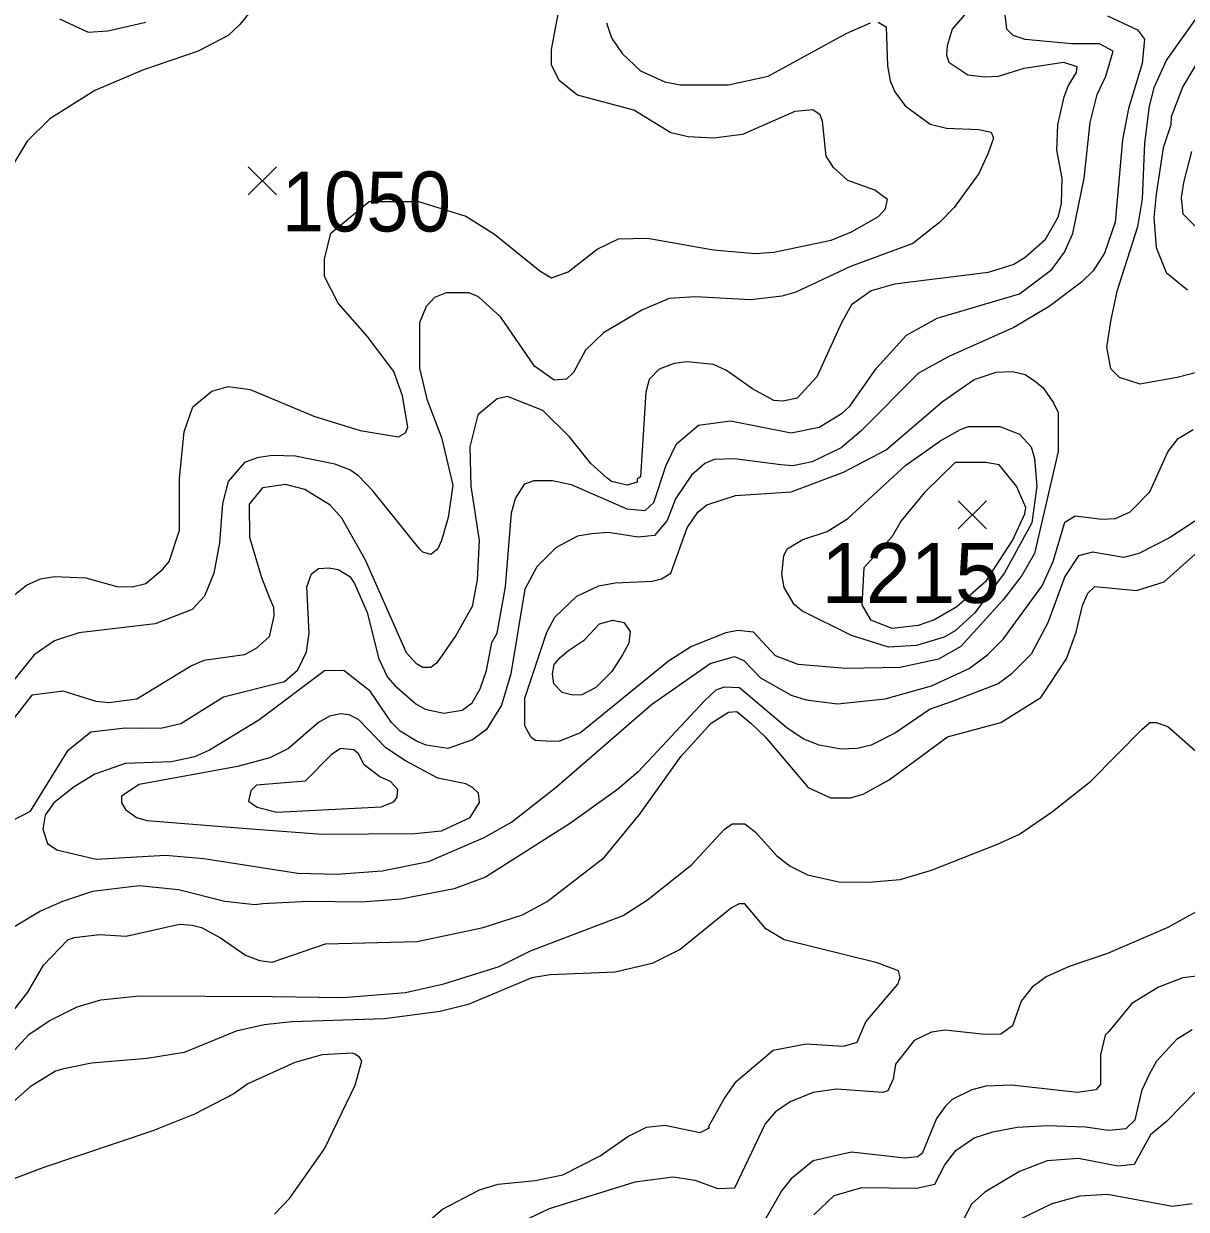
# Model space of a CAD drawing. Extents: x 423 to 448.8, y 7456.3 to 7484.
# Drawn here: x 432.457 to 434.009, y 7479.582 to 7481.165 of the extents above; entities that cross this region are included whole.
import ezdxf
from ezdxf.enums import TextEntityAlignment as Align

# ---------------------------------------------------------------- set-up
doc = ezdxf.new("R2010")
doc.units = 0
doc.header["$LTSCALE"] = 0.032
for name, color, linetype, lineweight in [('1', 7, 'Continuous', 25), ('2', 7, 'Continuous', 13), ('21', 7, 'Continuous', 25)]:
    doc.layers.add(name, color=color, linetype=linetype, lineweight=lineweight)
doc.layers.add('61', color=7, linetype='Continuous')

msp = doc.modelspace()

# ---------------------------------------------------------------- linework, layer by layer
at = {"layer": '1'}
for points in [[(433.7356, 7481.2037), (433.697, 7481.1581), (433.69, 7481.1357), (433.6892, 7481.1233), (433.6923, 7481.114), (433.7179, 7481.097), (433.7403, 7481.0947), (433.7589, 7481.0955), (433.7929, 7481.1063), (433.8455, 7481.114), (433.8634, 7481.1085), (433.8625, 7481.1001), (433.8517, 7481.0831), (433.8455, 7481.0661), (433.8377, 7481.0305), (433.8362, 7480.9965), (433.8432, 7480.9593), (433.8424, 7480.9253), (433.8378, 7480.9067), (433.8207, 7480.8765), (433.7945, 7480.8534), (433.779, 7480.8441), (433.745, 7480.8333), (433.6197, 7480.8178), (433.5887, 7480.8085), (433.5624, 7480.7899), (433.5492, 7480.766), (433.516, 7480.694), (433.4897, 7480.6654), (433.4712, 7480.6615), (433.4588, 7480.6623), (433.4301, 7480.6778), (433.3954, 7480.7025), (433.3783, 7480.7103), (433.3428, 7480.7141), (433.3257, 7480.7118), (433.3056, 7480.7041), (433.2924, 7480.6902), (433.2878, 7480.6732), (433.2808, 7480.5602), (433.2762, 7480.5571), (433.2762, 7480.5533), (433.2631, 7480.5494), (433.2422, 7480.554), (433.236, 7480.5587), (433.2143, 7480.578), (433.1857, 7480.6136), (433.1502, 7480.6491), (433.103, 7480.6677), (433.0891, 7480.6646), (433.0635, 7480.643), (433.0527, 7480.6005), (433.0542, 7480.5479), (433.0651, 7480.4752), (433.0628, 7480.4226), (433.0558, 7480.387), (433.0341, 7480.3483), (433.0086, 7480.3119), (433.0008, 7480.3057), (432.9901, 7480.3057), (432.9815, 7480.3104), (432.9684, 7480.3251), (432.9135, 7480.4489), (432.8818, 7480.5053), (432.8663, 7480.5223), (432.8323, 7480.5432), (432.8067, 7480.5501), (432.7758, 7480.5455), (432.758, 7480.5239), (432.7588, 7480.4798), (432.7743, 7480.4272), (432.7849, 7480.3997), (432.7905, 7480.3862), (432.7913, 7480.3746), (432.7851, 7480.3467), (432.7681, 7480.3313), (432.7518, 7480.3228), (432.6977, 7480.315), (432.6814, 7480.3081), (432.608, 7480.2632), (432.5708, 7480.2586), (432.5538, 7480.2601), (432.5097, 7480.274), (432.468, 7480.2686), (432.4385, 7480.2307)], [(434.0164, 7480.9949), (434.0056, 7480.9532), (434.0025, 7480.933), (434.0048, 7480.9114), (434.0226, 7480.8936)], [(433.4471, 7480.2129), (433.5044, 7480.1456), (433.5345, 7480.1317), (433.5609, 7480.1317), (433.5779, 7480.1364), (433.6127, 7480.1557), (433.6908, 7480.2129), (433.762, 7480.2323), (433.8153, 7480.2655), (433.8493, 7480.3174), (433.8625, 7480.3529), (433.871, 7480.3885), (433.8779, 7480.4048), (433.8873, 7480.414), (433.943, 7480.4086), (433.98, 7480.4202), (434.0219, 7480.4573)], [(432.4378, 7479.8401), (432.4625, 7479.8719), (432.4834, 7479.9082), (432.5159, 7479.9422), (432.5244, 7479.9453), (432.5585, 7479.9492), (432.5941, 7479.9468), (432.6652, 7479.9631), (432.6822, 7479.9615), (432.6946, 7479.9584), (432.7201, 7479.9445), (432.7534, 7479.9213), (432.7719, 7479.9144), (432.789, 7479.9121), (432.8601, 7479.9368), (432.9823, 7479.9399), (433.0705, 7479.9585), (433.1231, 7479.9755), (433.1563, 7479.9933), (433.2321, 7480.052), (433.2793, 7480.1093), (433.335, 7480.1874), (433.3752, 7480.2315), (433.3984, 7480.2462), (433.4093, 7480.247), (433.4278, 7480.2315), (433.4471, 7480.2129)], [(434.0574, 7479.8973), (434.0048, 7479.8912), (433.9723, 7479.8788), (433.9368, 7479.8571), (433.9059, 7479.8194), (433.9012, 7479.8146), (433.895, 7479.7883), (433.895, 7479.7489), (433.8888, 7479.7419), (433.8641, 7479.738), (433.7759, 7479.7481), (433.7419, 7479.7465), (433.7233, 7479.7419), (433.697, 7479.7287), (433.6877, 7479.7195), (433.6761, 7479.7032), (433.6567, 7479.6568), (433.6506, 7479.6522), (433.6336, 7479.6506), (433.5624, 7479.6584), (433.5113, 7479.6468), (433.482, 7479.6228), (433.4696, 7479.6073), (433.4224, 7479.5253)]]:
    msp.add_lwpolyline(points, dxfattribs=at)
msp.add_lwpolyline([(433.7032, 7480.387), (433.7426, 7480.4218), (433.7774, 7480.4752), (433.7937, 7480.5107), (433.7952, 7480.5192), (433.7829, 7480.5479), (433.7596, 7480.5765), (433.7419, 7480.5796), (433.7008, 7480.5796), (433.6599, 7480.5393), (433.6289, 7480.5015), (433.6166, 7480.4805), (433.5791, 7480.4386), (433.5762, 7480.3894), (433.5878, 7480.3692), (433.6165, 7480.3583), (433.6521, 7480.3622), (433.6723, 7480.3692)], close=True, dxfattribs=at)
at = {"layer": '2'}
for points in [[(432.8222, 7481.2594), (432.7456, 7481.1643), (432.7302, 7481.1496), (432.69, 7481.1287), (432.6173, 7481.1039), (432.5522, 7481.0761), (432.4919, 7481.0382), (432.4618, 7481.0088), (432.437, 7480.9671)], [(433.4588, 7480.8603), (433.5353, 7480.8765), (433.5624, 7480.8874), (433.5987, 7480.9082), (433.608, 7480.9183), (433.6104, 7480.9307), (433.5934, 7480.9431), (433.5577, 7480.9562), (433.5384, 7480.9733), (433.5284, 7480.9887), (433.5237, 7481.0351), (433.5206, 7481.0436), (433.5106, 7481.0506), (433.4866, 7481.0483), (433.417, 7481.0173), (433.3783, 7481.0127), (433.3443, 7481.0142), (433.3211, 7481.0197), (433.2716, 7481.0498), (433.1965, 7481.0699), (433.1726, 7481.0893), (433.1618, 7481.1101), (433.1618, 7481.131), (433.1741, 7481.1945)], [(433.9042, 7481.1759), (433.9445, 7481.1573), (433.9538, 7481.145), (433.9507, 7481.1125), (433.9321, 7481.0522), (433.9244, 7481.0104), (433.9143, 7480.9006), (433.9004, 7480.8588), (433.8849, 7480.8355), (433.8695, 7480.8201), (433.8262, 7480.7876), (433.779, 7480.7598), (433.6923, 7480.7211), (433.6521, 7480.6987), (433.5748, 7480.6213), (433.5485, 7480.5989), (433.5098, 7480.5803), (433.4843, 7480.5749), (433.4681, 7480.5764), (433.4062, 7480.5842), (433.3791, 7480.5834), (433.3667, 7480.578), (433.3489, 7480.5625), (433.3273, 7480.5308), (433.3164, 7480.5022), (433.2994, 7480.4821), (433.2778, 7480.4798), (433.2376, 7480.486), (433.2159, 7480.4844), (433.1965, 7480.4813), (433.168, 7480.4659), (433.1424, 7480.4403), (433.1262, 7480.4102), (433.1076, 7480.2973), (433.0952, 7480.2555), (433.0751, 7480.223), (433.0566, 7480.209), (433.0233, 7480.1974), (432.9947, 7480.2021), (432.9815, 7480.2075), (432.9599, 7480.2207), (432.9483, 7480.2323), (432.9197, 7480.274), (432.8848, 7480.3019), (432.8586, 7480.3011), (432.7712, 7480.2354), (432.7054, 7480.1952), (432.6853, 7480.1866), (432.6544, 7480.1797), (432.5925, 7480.1773), (432.5523, 7480.1634), (432.5244, 7480.1464), (432.4974, 7480.1248), (432.4858, 7480.1085), (432.4827, 7480.09), (432.4888, 7480.0706), (432.5012, 7480.0621), (432.5538, 7480.0497), (432.6466, 7480.0551), (432.6977, 7480.0505), (432.823, 7480.0312), (432.8756, 7480.0296), (432.905, 7480.0319), (432.9359, 7480.0343), (432.9978, 7480.0467), (433.0712, 7480.0783), (433.1084, 7480.0992), (433.1687, 7480.1464), (433.2956, 7480.2562), (433.3737, 7480.3112), (433.4061, 7480.3205), (433.4185, 7480.315), (433.441, 7480.2918), (433.482, 7480.2686), (433.5021, 7480.2624), (433.5439, 7480.257), (433.6073, 7480.264), (433.6692, 7480.281), (433.7194, 7480.3042), (433.7442, 7480.3227), (433.7651, 7480.3437), (433.8169, 7480.4148), (433.8316, 7480.4473), (433.8471, 7480.4999), (433.861, 7480.5084)], [(432.5051, 7481.172), (432.543, 7481.1542), (432.5693, 7481.1558), (432.6203, 7481.1674)], [(432.8771, 7480.4364), (432.8926, 7480.4272), (432.8988, 7480.4179), (432.9158, 7480.3792), (432.9312, 7480.3174), (432.9428, 7480.2926), (432.9529, 7480.2817), (432.9808, 7480.257), (432.9932, 7480.25), (433.0179, 7480.2446), (433.0427, 7480.2485), (433.0558, 7480.2586), (433.0666, 7480.2771), (433.0751, 7480.3019), (433.0821, 7480.339), (433.0891, 7480.3514), (433.1006, 7480.4133), (433.1084, 7480.5123), (433.1138, 7480.5316), (433.1261, 7480.5509), (433.1386, 7480.5556), (433.1633, 7480.5556), (433.1881, 7480.5501), (433.2623, 7480.5177), (433.2871, 7480.5154), (433.2986, 7480.5262), (433.3149, 7480.5757), (433.3288, 7480.6043), (433.3582, 7480.6291), (433.4007, 7480.6352), (433.482, 7480.619), (433.5191, 7480.6267), (433.55, 7480.6453), (433.5601, 7480.6546), (433.5957, 7480.7056), (433.6359, 7480.7497), (433.6769, 7480.7722), (433.7867, 7480.8046), (433.83, 7480.8371), (433.847, 7480.8603), (433.8579, 7480.8851), (433.8733, 7480.9593), (433.8811, 7481.0336), (433.8904, 7481.0707), (433.9019, 7481.0955), (433.912, 7481.1287), (433.8935, 7481.1388), (433.8563, 7481.1388), (433.7945, 7481.1442), (433.7782, 7481.1496), (433.7697, 7481.1581), (433.7674, 7481.1775)], [(434.0226, 7481.1728), (433.9831, 7481.1171), (433.9662, 7481.08), (433.96, 7481.0552), (433.9538, 7481.0057), (433.9507, 7480.9315), (433.9445, 7480.8944), (433.9167, 7480.8077), (433.9089, 7480.7706), (433.9027, 7480.7335), (433.9081, 7480.7048), (433.9197, 7480.6932), (433.9476, 7480.6847), (433.9971, 7480.6933), (434.0714, 7480.7126)], [(433.598, 7481.1674), (433.6088, 7481.1612), (433.6104, 7481.1094), (433.6142, 7481.0893), (433.6204, 7481.0746), (433.6343, 7481.056), (433.6676, 7481.0312), (433.6893, 7481.0259), (433.7326, 7481.0243), (433.7488, 7481.0204), (433.7519, 7481.0127), (433.7449, 7480.9926), (433.7325, 7480.9655), (433.6993, 7480.9199), (433.68, 7480.8998), (433.6444, 7480.8719), (433.5609, 7480.841), (433.4882, 7480.8069), (433.4696, 7480.8015), (433.4278, 7480.7969), (433.3536, 7480.8007), (433.3188, 7480.7985), (433.2824, 7480.783), (433.2314, 7480.7528), (433.2074, 7480.7296), (433.1911, 7480.6995), (433.1818, 7480.6909), (433.1656, 7480.6894), (433.1393, 7480.7079), (433.0944, 7480.7737), (433.0643, 7480.8007), (433.0519, 7480.8062), (433.021, 7480.8062), (433.0055, 7480.8), (432.9947, 7480.7876), (432.9854, 7480.766), (432.9854, 7480.7056), (432.9954, 7480.6639)], [(433.2352, 7481.1666), (433.2422, 7481.1465), (433.2561, 7481.1256), (433.2809, 7481.1024), (433.3134, 7481.0877), (433.3335, 7481.0838), (433.3984, 7481.0838), (433.451, 7481.0955), (433.5562, 7481.1527), (433.5879, 7481.1666)], [(434.0551, 7481.1651), (434.0048, 7481.0815), (433.9893, 7481.0413), (433.9886, 7481.0305), (433.9785, 7480.9996), (433.9693, 7480.9377), (433.9662, 7480.9067), (433.9693, 7480.8665), (433.9824, 7480.8332), (434.011, 7480.81)], [(432.4386, 7480.3978), (432.461, 7480.4156), (432.4796, 7480.4241), (432.4981, 7480.4272), (432.5399, 7480.4256), (432.5817, 7480.414), (432.6018, 7480.4132), (432.6203, 7480.4179), (432.6427, 7480.4372), (432.6513, 7480.4473), (432.6652, 7480.4891), (432.6652, 7480.5587), (432.6714, 7480.6206), (432.683, 7480.6538), (432.7085, 7480.6747), (432.7302, 7480.6809), (432.7596, 7480.677), (432.8447, 7480.6414), (432.9065, 7480.6221), (432.9576, 7480.6136), (432.9669, 7480.619), (432.9699, 7480.6268), (432.963, 7480.6685), (432.9514, 7480.701), (432.9158, 7480.7482), (432.8771, 7480.7923), (432.8586, 7480.8278), (432.8586, 7480.851), (432.8672, 7480.8858), (432.9182, 7480.9278), (432.9843, 7480.9278), (433.0473, 7480.9083), (433.0859, 7480.8843), (433.1463, 7480.8356), (433.1618, 7480.8263), (433.1842, 7480.834), (433.2228, 7480.8642), (433.2515, 7480.8781), (433.2902, 7480.8789), (433.3783, 7480.8634), (433.434, 7480.8587), (433.4588, 7480.8603)], [(432.9954, 7480.6639), (433.0148, 7480.6128), (433.0303, 7480.5494), (433.0241, 7480.5061), (433.0148, 7480.4752), (433.0102, 7480.4643), (433.0009, 7480.4566), (432.99, 7480.4596), (432.9854, 7480.4643), (432.9235, 7480.5417), (432.9042, 7480.5618), (432.8926, 7480.5695), (432.8725, 7480.5772), (432.8199, 7480.5881), (432.789, 7480.5888), (432.7689, 7480.5857), (432.7518, 7480.5796), (432.7301, 7480.554), (432.7224, 7480.5247), (432.7185, 7480.4721), (432.7108, 7480.4318), (432.6984, 7480.4009), (432.6822, 7480.3831), (432.6327, 7480.3638), (432.5306, 7480.3521), (432.4981, 7480.3413), (432.4711, 7480.3228), (432.4363, 7480.2794)], [(433.861, 7480.5084), (433.8966, 7480.5037), (433.9151, 7480.5045), (433.9344, 7480.5138), (433.9607, 7480.5401), (433.9847, 7480.5935), (433.9986, 7480.6113), (434.0188, 7480.6236)], [(434.0451, 7480.5169), (433.987, 7480.479), (433.9461, 7480.4581), (433.9259, 7480.4527), (433.8842, 7480.4597), (433.8656, 7480.455), (433.8471, 7480.4272), (433.8246, 7480.3653), (433.8022, 7480.3236), (433.7751, 7480.2965), (433.7581, 7480.2841), (433.697, 7480.2601), (433.6676, 7480.25), (433.6212, 7480.2184), (433.5887, 7480.2021), (433.5702, 7480.1975), (433.5485, 7480.1967), (433.5191, 7480.2021), (433.499, 7480.2098), (433.4765, 7480.2245), (433.4131, 7480.2787), (433.3922, 7480.2794), (433.3814, 7480.2756), (433.3667, 7480.2616), (433.2778, 7480.1665), (433.2499, 7480.1426), (433.1857, 7480.0969), (433.0736, 7480.0257), (433.0318, 7480.0103), (432.9607, 7479.9963), (432.9081, 7479.9925), (432.8369, 7479.9933), (432.7766, 7479.9902), (432.7658, 7479.9886), (432.7255, 7479.9933), (432.6637, 7480.0087), (432.6111, 7480.0142), (432.5492, 7480.0064), (432.509, 7479.9933), (432.4796, 7479.9801), (432.4417, 7479.9577)], [(432.4393, 7480.1), (432.4664, 7480.1139), (432.5167, 7480.1952), (432.5468, 7480.2199), (432.5925, 7480.2253), (432.6173, 7480.2245), (432.642, 7480.2253), (432.6668, 7480.2307), (432.724, 7480.2663), (432.8052, 7480.2872), (432.823, 7480.3027), (432.8346, 7480.3266), (432.8385, 7480.3514), (432.8354, 7480.4133), (432.8415, 7480.431), (432.8508, 7480.438), (432.8648, 7480.4388), (432.8771, 7480.4364)], [(432.3906, 7479.7357), (432.4641, 7479.8154), (432.4912, 7479.8339), (432.5283, 7479.8525), (432.56, 7479.8618), (432.6111, 7479.8672), (432.789, 7479.8664), (432.8833, 7479.8649), (432.9669, 7479.8718), (433.0179, 7479.8834), (433.0922, 7479.9066), (433.1339, 7479.9275), (433.2577, 7479.9747), (433.2902, 7479.9956), (433.3489, 7480.042), (433.3922, 7480.0892), (433.403, 7480.0969), (433.4201, 7480.0969), (433.434, 7480.0861), (433.4626, 7480.0544), (433.4804, 7480.0405), (433.5036, 7480.0288), (433.5454, 7480.0196), (433.5856, 7480.0188), (433.6274, 7480.0227), (433.6692, 7480.035), (433.7573, 7480.0699), (433.7867, 7480.083), (433.8308, 7480.1132), (433.8818, 7480.1541), (433.9499, 7480.223), (433.9607, 7480.2322), (433.9693, 7480.2322), (433.9847, 7480.2268), (434.0296, 7480.1874)], [(432.9637, 7479.5369), (433.0164, 7479.5825), (433.0659, 7479.6081), (433.0906, 7479.6158), (433.1401, 7479.6204), (433.1772, 7479.6282), (433.2267, 7479.6537), (433.2639, 7479.6792), (433.2886, 7479.6916), (433.3134, 7479.6947), (433.3605, 7479.6846), (433.3729, 7479.6908), (433.3714, 7479.6924), (433.3923, 7479.7295), (433.4085, 7479.7527), (433.458, 7479.7945), (433.5021, 7479.803), (433.5516, 7479.7999), (433.5702, 7479.8053), (433.5817, 7479.8324), (433.6243, 7479.8827), (433.6272, 7479.8919), (433.6251, 7479.9005), (433.5965, 7479.9113), (433.4727, 7479.9422), (433.4479, 7479.9569), (433.4201, 7479.9902), (433.4124, 7479.9902), (433.4023, 7479.9848), (433.3335, 7479.9291), (433.2964, 7479.9105), (433.2469, 7479.8989), (433.1602, 7479.8951), (433.1355, 7479.8912), (433.0504, 7479.8556), (433.0133, 7479.8463), (432.939, 7479.8363), (432.8153, 7479.8324), (432.7781, 7479.8285), (432.741, 7479.82), (432.6714, 7479.7914), (432.6219, 7479.7837), (432.5476, 7479.7775), (432.5105, 7479.7698), (432.4996, 7479.7667), (432.4657, 7479.7458), (432.372, 7479.663)], [(434.0265, 7479.9817), (433.9847, 7479.9585), (433.9043, 7479.9237), (433.8532, 7479.9066), (433.8223, 7479.8927), (433.8037, 7479.8788), (433.789, 7479.8602), (433.7774, 7479.827), (433.762, 7479.8162), (433.7403, 7479.8154), (433.6877, 7479.8215), (433.6692, 7479.8185), (433.646, 7479.8076), (433.6212, 7479.7759), (433.6181, 7479.7558), (433.6111, 7479.7403), (433.6041, 7479.738)], [(433.5121, 7479.5748), (433.5392, 7479.6004), (433.5763, 7479.6112), (433.6491, 7479.6104), (433.6738, 7479.6158), (433.6869, 7479.6414), (433.7016, 7479.6607), (433.7263, 7479.6777), (433.7511, 7479.6854), (433.7836, 7479.6916), (433.8239, 7479.694), (433.8749, 7479.6924), (433.9058, 7479.6878), (433.929, 7479.6901), (433.9414, 7479.7017), (433.9507, 7479.7419), (433.9607, 7479.7636), (433.97, 7479.7805), (433.9971, 7479.81), (434.0172, 7479.8223)], [(432.7921, 7479.5756), (432.8122, 7479.5965), (432.8586, 7479.663), (432.8995, 7479.7481), (432.9088, 7479.7798), (432.9057, 7479.7852), (432.8994, 7479.7892), (432.8957, 7479.7906), (432.8555, 7479.7883), (432.8191, 7479.7782), (432.7565, 7479.7496), (432.7379, 7479.7365), (432.6853, 7479.7094), (432.6296, 7479.687), (432.4827, 7479.6375), (432.3837, 7479.6003)], [(433.6041, 7479.738), (433.5423, 7479.7427), (433.5114, 7479.738), (433.4804, 7479.7256), (433.4611, 7479.7125), (433.4472, 7479.6963), (433.4061, 7479.6104), (433.3845, 7479.6096), (433.3536, 7479.6204), (433.3242, 7479.6251), (433.2731, 7479.6182), (433.1587, 7479.5826), (433.0782, 7479.5446)], [(434.0219, 7479.7388), (433.9832, 7479.6993), (433.9615, 7479.6816), (433.9399, 7479.6421), (433.9182, 7479.6398)], [(433.9182, 7479.6398), (433.8656, 7479.6498), (433.8239, 7479.6467), (433.7867, 7479.6328), (433.7403, 7479.605), (433.7225, 7479.5888), (433.7125, 7479.5694)], [(434.0172, 7479.5895), (433.9909, 7479.5857), (433.9043, 7479.6019), (433.8672, 7479.5996), (433.83, 7479.5895), (433.7805, 7479.5655)]]:
    msp.add_lwpolyline(points, dxfattribs=at)
for points in [[(433.2964, 7480.421), (433.3087, 7480.4241), (433.3211, 7480.4318), (433.3428, 7480.4922), (433.3574, 7480.513), (433.3691, 7480.5231), (433.4077, 7480.5355), (433.482, 7480.5401), (433.5516, 7480.5664), (433.6088, 7480.5966), (433.6838, 7480.6608), (433.7264, 7480.6902), (433.7558, 7480.7002), (433.7774, 7480.701), (433.7945, 7480.6971), (433.8083, 7480.6878), (433.8184, 7480.6793), (433.8323, 7480.6592), (433.8385, 7480.6461), (433.8385, 7480.5943), (433.8068, 7480.4581), (433.7898, 7480.4287), (433.7651, 7480.3962), (433.7086, 7480.3336), (433.6784, 7480.3166), (433.6274, 7480.3057), (433.5547, 7480.3042), (433.4913, 7480.3096), (433.4611, 7480.3212), (433.4317, 7480.3529), (433.4108, 7480.3552), (433.3946, 7480.3522), (433.3489, 7480.3336), (433.318, 7480.3143), (433.2004, 7480.2183), (433.1726, 7480.2075), (433.1618, 7480.2067), (433.1401, 7480.2083), (433.1347, 7480.2122), (433.1262, 7480.2276), (433.1262, 7480.2648), (433.1556, 7480.3529), (433.1664, 7480.3731), (433.1958, 7480.4009), (433.2252, 7480.4148), (433.2469, 7480.4187)], [(433.5577, 7480.5045), (433.6351, 7480.5757), (433.6815, 7480.6089), (433.7078, 7480.6237), (433.7186, 7480.6275), (433.7604, 7480.6275), (433.7867, 7480.6174), (433.8022, 7480.6004), (433.8068, 7480.585), (433.8099, 7480.5479), (433.803, 7480.4989), (433.7668, 7480.4319), (433.7272, 7480.3788), (433.7008, 7480.3545), (433.6862, 7480.346), (433.6491, 7480.3351), (433.6119, 7480.3328), (433.5624, 7480.3483), (433.4959, 7480.3815), (433.4858, 7480.39), (433.4727, 7480.4125), (433.4696, 7480.4303), (433.4719, 7480.455), (433.4766, 7480.4643), (433.4974, 7480.4767), (433.5299, 7480.4875)], [(433.1847, 7480.3283), (433.2059, 7480.3427), (433.2261, 7480.364), (433.2436, 7480.3691), (433.2586, 7480.366), (433.2669, 7480.3536), (433.2653, 7480.3381), (433.2565, 7480.3226), (433.2426, 7480.3003), (433.2209, 7480.2791), (433.2023, 7480.2693), (433.1904, 7480.2688), (433.1759, 7480.2724), (433.1651, 7480.2838), (433.163, 7480.2972), (433.1656, 7480.3097), (433.1733, 7480.319)], [(433.0534, 7480.1054), (433.0659, 7480.1256), (433.0643, 7480.1379), (433.0566, 7480.1456), (433.0473, 7480.1503), (433.0102, 7480.158), (432.9669, 7480.1812), (432.9405, 7480.1982), (432.9042, 7480.2361), (432.8918, 7480.2423), (432.8802, 7480.2439), (432.8655, 7480.2408), (432.8508, 7480.2322), (432.8106, 7480.1975), (432.7859, 7480.1851), (432.7426, 7480.1735), (432.6111, 7480.1495), (432.5879, 7480.134), (432.5879, 7480.1248), (432.5932, 7480.1162), (432.6079, 7480.1054), (432.6219, 7480.1015), (432.7549, 7480.0907), (432.8555, 7480.083), (432.9792, 7480.0838), (433.0148, 7480.0876)], [(432.9328, 7480.1595), (432.9119, 7480.1758), (432.9042, 7480.1905), (432.898, 7480.1959), (432.8802, 7480.1974), (432.8678, 7480.189), (432.833, 7480.1541), (432.7681, 7480.1487), (432.7603, 7480.141), (432.7572, 7480.1271), (432.7689, 7480.1193), (432.7952, 7480.1124), (432.9344, 7480.1194), (432.9513, 7480.1263), (432.956, 7480.1325), (432.9568, 7480.1426), (432.9467, 7480.1534)]]:
    msp.add_lwpolyline(points, close=True, dxfattribs=at)
at = {"layer": '21'}
for p, q in [((432.757, 7480.9743), (432.7945, 7480.9368)), ((432.7945, 7480.9743), (432.757, 7480.9368)), ((433.705, 7480.5283), (433.7425, 7480.4908)), ((433.7425, 7480.5283), (433.705, 7480.4908))]:
    msp.add_line(p, q, dxfattribs=at)

# ---------------------------------------------------------------- texts
at = {"layer": '61', "width": 0.95}
msp.add_text('1050', height=0.08, dxfattribs=at).set_placement((432.9147, 7480.888), align=Align.CENTER)
at = {"layer": '61'}
msp.add_text('1215', height=0.08, dxfattribs=at).set_placement((433.6413, 7480.3919), align=Align.CENTER)

doc.saveas('drawing.dxf')
